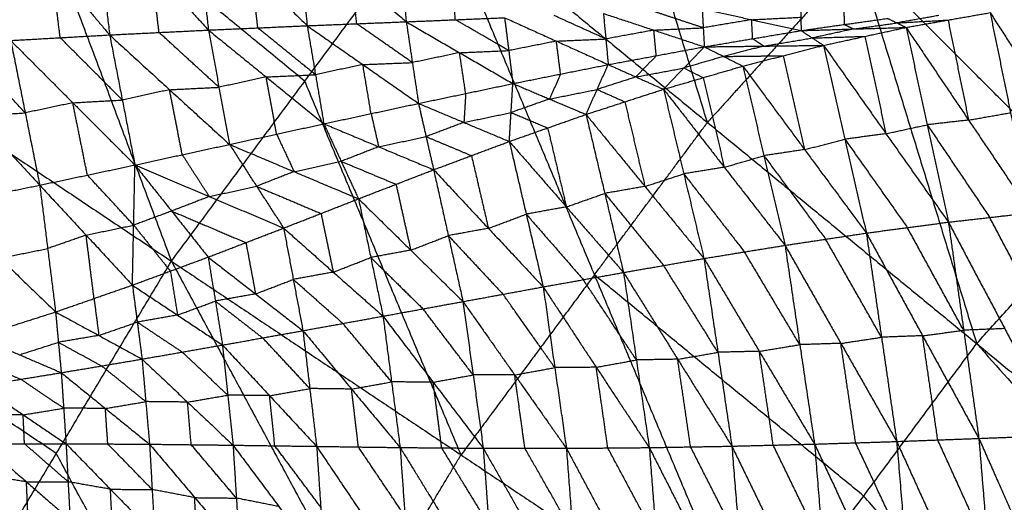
# Model space of a CAD drawing. Header units: millimetres. Extents: x -106 to 110, y -96 to 120.
# Tile 313 of 656: x -41.98 to -31.05, y 37.42 to 42.78. Entities that reach past the tile are written whole.
import ezdxf

# ---------------------------------------------------------------- set-up
doc = ezdxf.new("R2010")
doc.units = ezdxf.units.MM
doc.header["$MEASUREMENT"] = 0
doc.layers.add('Default', color=7, linetype='Continuous', true_color=0x000000)

msp = doc.modelspace()

# ---------------------------------------------------------------- linework, layer by layer
at = {"layer": 'Default'}
for points in [[(-43.78, 49.378, 3.952), (-42.04, 44.738, 3.907), (-40.299, 40.098, 3.861)], [(-33.999, 47.774, 3.861), (-32.679, 43.479, 3.835), (-31.359, 39.184, 3.809)], [(-33.999, 47.774, 3.861), (-31.265, 45.039, 3.835), (-28.531, 42.305, 3.809)], [(-34.348, 41.637, 3.835), (-35.008, 43.785, 3.848), (-35.668, 45.932, 3.861)], [(-47.229, 44.728, 3.952), (-43.764, 42.413, 3.907), (-40.299, 40.098, 3.861)], [(-38.818, 42.094, 3.861), (-40.429, 43.416, 3.884), (-42.04, 44.738, 3.907)], [(-42.277, 44.141, -2.024), (-41.631, 43.374, -1.783), (-40.985, 42.608, -1.541)], [(-40.299, 40.098, 3.861), (-38.818, 42.094, 3.861), (-37.338, 44.091, 3.861)], [(-37.338, 44.091, 3.861), (-35.603, 39.946, 3.835), (-33.868, 35.801, 3.809)], [(-37.338, 44.091, 3.861), (-34.348, 41.637, 3.835), (-31.359, 39.184, 3.809)], [(-41.154, 44.044, -1.854), (-41.069, 43.326, -1.698), (-40.985, 42.608, -1.541)], [(-41.154, 44.044, -1.854), (-40.521, 43.353, -1.617), (-39.888, 42.662, -1.381)], [(-40.028, 43.928, -1.664), (-39.958, 43.295, -1.523), (-39.888, 42.662, -1.381)], [(-40.028, 43.928, -1.664), (-39.41, 43.319, -1.435), (-38.792, 42.71, -1.206)], [(-38.905, 43.799, -1.458), (-38.848, 43.255, -1.332), (-38.792, 42.71, -1.206)], [(-38.905, 43.799, -1.458), (-38.299, 43.277, -1.239), (-37.692, 42.754, -1.021)], [(-37.779, 43.666, -1.238), (-37.736, 43.21, -1.129), (-37.692, 42.754, -1.021)], [(-32.679, 43.479, 3.835), (-33.514, 42.558, 3.835), (-34.348, 41.637, 3.835)], [(-29.945, 40.745, 3.809), (-31.312, 42.112, 3.822), (-32.679, 43.479, 3.835)], [(-41.534, 42.577, -1.614), (-41.583, 42.976, -1.698), (-41.631, 43.374, -1.783)], [(-40.436, 42.635, -1.461), (-40.479, 42.994, -1.539), (-40.521, 43.353, -1.617)], [(-39.34, 42.686, -1.294), (-39.375, 43.003, -1.364), (-39.41, 43.319, -1.435)], [(-38.242, 42.732, -1.114), (-38.27, 43.005, -1.177), (-38.299, 43.277, -1.239)], [(-37.146, 42.776, -0.927), (-37.168, 43.004, -0.982), (-37.189, 43.232, -1.036)], [(-34.395, 42.687, -0.353), (-34.675, 42.779, -0.458), (-34.955, 42.872, -0.563)], [(-34.406, 42.897, -0.477), (-34.395, 42.687, -0.353), (-34.383, 42.476, -0.228)], [(-34.406, 42.897, -0.477), (-33.857, 42.777, -0.309), (-33.309, 42.656, -0.14)], [(-33.312, 42.951, -0.324), (-33.31, 42.804, -0.232), (-33.309, 42.656, -0.14)], [(-32.828, 42.724, -0.106), (-32.828, 42.797, -0.152), (-32.829, 42.871, -0.198)], [(-32.143, 42.691, 0.098), (-31.677, 42.773, 0.096), (-31.21, 42.855, 0.094)], [(-31.21, 42.855, 0.094), (-30.983, 41.745, -0.813), (-30.755, 40.635, -1.721)], [(-31.21, 42.855, 0.094), (-30.519, 41.787, -0.835), (-29.828, 40.72, -1.764)], [(-38.792, 42.71, -1.206), (-38.242, 42.732, -1.114), (-37.692, 42.754, -1.021)], [(-37.692, 42.754, -1.021), (-37.146, 42.776, -0.927), (-36.6, 42.799, -0.834)], [(-37.692, 42.754, -1.021), (-37.624, 42.301, -0.781), (-37.556, 41.848, -0.54)], [(-37.692, 42.754, -1.021), (-37.1, 42.411, -0.727), (-36.508, 42.068, -0.433)], [(-36.554, 42.434, -0.633), (-36.85, 42.605, -0.78), (-37.146, 42.776, -0.927)], [(-36.6, 42.799, -0.834), (-36.554, 42.434, -0.633), (-36.508, 42.068, -0.433)], [(-36.6, 42.799, -0.834), (-36.025, 42.539, -0.58), (-35.45, 42.279, -0.327)], [(-35.476, 42.563, -0.488), (-35.764, 42.693, -0.615), (-36.051, 42.823, -0.742)], [(-35.503, 42.846, -0.65), (-35.476, 42.563, -0.488), (-35.45, 42.279, -0.327)], [(-35.503, 42.846, -0.65), (-34.943, 42.661, -0.439), (-34.383, 42.476, -0.228)], [(-33.857, 42.777, -0.309), (-34.126, 42.732, -0.331), (-34.395, 42.687, -0.353)], [(-33.857, 42.777, -0.309), (-33.584, 42.79, -0.27), (-33.31, 42.804, -0.232)], [(-33.846, 42.566, -0.184), (-33.852, 42.671, -0.247), (-33.857, 42.777, -0.309)], [(-33.309, 42.656, -0.14), (-32.828, 42.724, -0.106), (-32.347, 42.791, -0.072)], [(-32.726, 42.674, -0.021), (-32.485, 42.707, -0.004), (-32.245, 42.741, 0.013)], [(-32.347, 42.791, -0.072), (-32.245, 42.741, 0.013), (-32.143, 42.691, 0.098)], [(-31.779, 42.823, 0.011), (-32.012, 42.782, 0.012), (-32.245, 42.741, 0.013)], [(-32.245, 42.741, 0.013), (-31.961, 42.757, 0.054), (-31.677, 42.773, 0.096)], [(-31.677, 42.773, 0.096), (-31.563, 42.218, -0.358), (-31.449, 41.663, -0.812)], [(-40.985, 42.608, -1.541), (-40.436, 42.635, -1.461), (-39.888, 42.662, -1.381)], [(-39.771, 42.027, -1.064), (-40.104, 42.331, -1.263), (-40.436, 42.635, -1.461)], [(-39.888, 42.662, -1.381), (-39.34, 42.686, -1.294), (-38.792, 42.71, -1.206)], [(-39.888, 42.662, -1.381), (-39.771, 42.027, -1.064), (-39.654, 41.393, -0.748)], [(-39.888, 42.662, -1.381), (-39.247, 42.142, -1.014), (-38.607, 41.622, -0.647)], [(-38.699, 42.166, -0.927), (-39.02, 42.426, -1.11), (-39.34, 42.686, -1.294)], [(-38.792, 42.71, -1.206), (-38.699, 42.166, -0.927), (-38.607, 41.622, -0.647)], [(-38.792, 42.71, -1.206), (-38.174, 42.279, -0.873), (-37.556, 41.848, -0.54)], [(-37.624, 42.301, -0.781), (-37.933, 42.517, -0.947), (-38.242, 42.732, -1.114)], [(-34.943, 42.661, -0.439), (-35.21, 42.612, -0.464), (-35.476, 42.563, -0.488)], [(-34.943, 42.661, -0.439), (-34.669, 42.674, -0.396), (-34.395, 42.687, -0.353)], [(-34.916, 42.377, -0.277), (-34.93, 42.519, -0.358), (-34.943, 42.661, -0.439)], [(-34.383, 42.476, -0.228), (-33.846, 42.566, -0.184), (-33.309, 42.656, -0.14)], [(-33.309, 42.656, -0.14), (-32.726, 42.674, -0.021), (-32.143, 42.691, 0.098)], [(-33.309, 42.656, -0.14), (-33.184, 42.574, -0.02), (-33.059, 42.492, 0.101)], [(-32.726, 42.674, -0.021), (-32.955, 42.624, -0.021), (-33.184, 42.574, -0.02)], [(-33.059, 42.492, 0.101), (-32.601, 42.592, 0.099), (-32.143, 42.691, 0.098)], [(-32.828, 42.724, -0.106), (-32.777, 42.699, -0.064), (-32.726, 42.674, -0.021)], [(-32.143, 42.691, 0.098), (-31.908, 41.611, -0.783), (-31.673, 40.531, -1.664)], [(-32.143, 42.691, 0.098), (-31.449, 41.663, -0.812), (-30.755, 40.635, -1.721)], [(-42.083, 42.546, -1.686), (-41.534, 42.577, -1.614), (-40.985, 42.608, -1.541)], [(-42.083, 42.546, -1.686), (-41.922, 41.743, -1.306), (-41.761, 40.941, -0.925)], [(-42.083, 42.546, -1.686), (-41.394, 41.855, -1.264), (-40.704, 41.165, -0.841)], [(-40.844, 41.886, -1.191), (-41.189, 42.232, -1.402), (-41.534, 42.577, -1.614)], [(-40.985, 42.608, -1.541), (-40.844, 41.886, -1.191), (-40.704, 41.165, -0.841)], [(-40.985, 42.608, -1.541), (-40.32, 42, -1.145), (-39.654, 41.393, -0.748)], [(-36.025, 42.539, -0.58), (-36.289, 42.486, -0.607), (-36.554, 42.434, -0.633)], [(-36.025, 42.539, -0.58), (-35.75, 42.551, -0.534), (-35.476, 42.563, -0.488)], [(-35.979, 42.174, -0.38), (-36.002, 42.356, -0.48), (-36.025, 42.539, -0.58)], [(-33.846, 42.566, -0.184), (-33.784, 42.525, -0.124), (-33.721, 42.484, -0.064)], [(-33.721, 42.484, -0.064), (-33.453, 42.529, -0.042), (-33.184, 42.574, -0.02)], [(-33.184, 42.574, -0.02), (-32.892, 42.583, 0.04), (-32.601, 42.592, 0.099)], [(-32.601, 42.592, 0.099), (-32.484, 42.052, -0.341), (-32.366, 41.512, -0.782)], [(-43.174, 42.475, -1.815), (-42.467, 41.708, -1.37), (-41.761, 40.941, -0.925)], [(-41.922, 41.743, -1.306), (-42.275, 42.127, -1.528), (-42.629, 42.51, -1.75)], [(-37.1, 42.411, -0.727), (-36.827, 42.422, -0.68), (-36.554, 42.434, -0.633)], [(-35.45, 42.279, -0.327), (-34.916, 42.377, -0.277), (-34.383, 42.476, -0.228)], [(-34.835, 42.005, 0.108), (-34.609, 42.241, -0.06), (-34.383, 42.476, -0.228)], [(-34.383, 42.476, -0.228), (-33.721, 42.484, -0.064), (-33.059, 42.492, 0.101)], [(-34.383, 42.476, -0.228), (-34.169, 42.369, -0.062), (-33.955, 42.262, 0.104)], [(-33.721, 42.484, -0.064), (-33.945, 42.427, -0.063), (-34.169, 42.369, -0.062)], [(-33.955, 42.262, 0.104), (-33.507, 42.377, 0.103), (-33.059, 42.492, 0.101)], [(-33.059, 42.492, 0.101), (-32.822, 41.451, -0.746), (-32.584, 40.41, -1.593)], [(-33.059, 42.492, 0.101), (-32.366, 41.512, -0.782), (-31.673, 40.531, -1.664)], [(-37.1, 42.411, -0.727), (-37.362, 42.356, -0.754), (-37.624, 42.301, -0.781)], [(-37.032, 41.958, -0.486), (-37.066, 42.185, -0.607), (-37.1, 42.411, -0.727)], [(-34.916, 42.377, -0.277), (-35.029, 42.26, -0.193), (-35.142, 42.142, -0.11)], [(-34.169, 42.369, -0.062), (-34.389, 42.305, -0.061), (-34.609, 42.241, -0.06)], [(-34.169, 42.369, -0.062), (-33.838, 42.373, 0.02), (-33.507, 42.377, 0.103)], [(-33.507, 42.377, 0.103), (-33.388, 41.857, -0.321), (-33.27, 41.336, -0.744)], [(-31.359, 39.184, 3.809), (-29.945, 40.745, 3.809), (-28.531, 42.305, 3.809)], [(-38.174, 42.279, -0.873), (-38.437, 42.223, -0.9), (-38.699, 42.166, -0.927)], [(-38.174, 42.279, -0.873), (-37.899, 42.29, -0.827), (-37.624, 42.301, -0.781)], [(-38.082, 41.735, -0.594), (-38.128, 42.007, -0.734), (-38.174, 42.279, -0.873)], [(-36.508, 42.068, -0.433), (-35.979, 42.174, -0.38), (-35.45, 42.279, -0.327)], [(-35.696, 41.726, 0.111), (-35.573, 42.003, -0.108), (-35.45, 42.279, -0.327)], [(-35.45, 42.279, -0.327), (-35.142, 42.142, -0.11), (-34.835, 42.005, 0.108)], [(-35.142, 42.142, -0.11), (-34.875, 42.191, -0.085), (-34.609, 42.241, -0.06)], [(-34.835, 42.005, 0.108), (-34.395, 42.134, 0.106), (-33.955, 42.262, 0.104)], [(-34.609, 42.241, -0.06), (-34.502, 42.187, 0.023), (-34.395, 42.134, 0.106)], [(-33.955, 42.262, 0.104), (-33.721, 41.268, -0.702), (-33.487, 40.274, -1.509)], [(-33.955, 42.262, 0.104), (-33.27, 41.336, -0.744), (-32.584, 40.41, -1.593)], [(-39.247, 42.142, -1.014), (-39.509, 42.085, -1.039), (-39.771, 42.027, -1.064)], [(-39.247, 42.142, -1.014), (-38.973, 42.154, -0.97), (-38.699, 42.166, -0.927)], [(-39.131, 41.507, -0.698), (-39.189, 41.825, -0.856), (-39.247, 42.142, -1.014)], [(-37.084, 37.949, 3.835), (-37.951, 40.022, 3.848), (-38.818, 42.094, 3.861)], [(-35.979, 42.174, -0.38), (-36.04, 42.035, -0.27), (-36.102, 41.897, -0.161)], [(-35.142, 42.142, -0.11), (-35.357, 42.072, -0.109), (-35.573, 42.003, -0.108)], [(-34.395, 42.134, 0.106), (-34.278, 41.637, -0.297), (-34.161, 41.14, -0.701)], [(-40.32, 42, -1.145), (-40.582, 41.943, -1.168), (-40.844, 41.886, -1.191)], [(-40.32, 42, -1.145), (-40.045, 42.014, -1.105), (-39.771, 42.027, -1.064)], [(-40.179, 41.279, -0.795), (-40.249, 41.64, -0.97), (-40.32, 42, -1.145)], [(-37.556, 41.848, -0.54), (-37.032, 41.958, -0.486), (-36.508, 42.068, -0.433)], [(-36.548, 41.426, 0.115), (-36.528, 41.747, -0.159), (-36.508, 42.068, -0.433)], [(-36.508, 42.068, -0.433), (-36.102, 41.897, -0.161), (-35.696, 41.726, 0.111)], [(-36.102, 41.897, -0.161), (-35.837, 41.95, -0.134), (-35.573, 42.003, -0.108)], [(-35.696, 41.726, 0.111), (-35.265, 41.866, 0.109), (-34.835, 42.005, 0.108)], [(-35.573, 42.003, -0.108), (-35.419, 41.934, 0.001), (-35.265, 41.866, 0.109)], [(-34.835, 42.005, 0.108), (-34.611, 41.067, -0.652), (-34.387, 40.128, -1.413)], [(-34.835, 42.005, 0.108), (-34.161, 41.14, -0.701), (-33.487, 40.274, -1.509)], [(-41.394, 41.855, -1.264), (-41.119, 41.871, -1.227), (-40.844, 41.886, -1.191)], [(-37.032, 41.958, -0.486), (-37.042, 41.798, -0.35), (-37.052, 41.637, -0.213)], [(-36.102, 41.897, -0.161), (-36.315, 41.822, -0.16), (-36.528, 41.747, -0.159)], [(-41.394, 41.855, -1.264), (-41.658, 41.799, -1.285), (-41.922, 41.743, -1.306)], [(-41.232, 41.053, -0.883), (-41.313, 41.454, -1.073), (-41.394, 41.855, -1.264)], [(-38.607, 41.622, -0.647), (-38.082, 41.735, -0.594), (-37.556, 41.848, -0.54)], [(-37.556, 41.848, -0.54), (-37.472, 41.48, -0.211), (-37.388, 41.112, 0.118)], [(-37.556, 41.848, -0.54), (-37.052, 41.637, -0.213), (-36.548, 41.426, 0.115)], [(-35.265, 41.866, 0.109), (-35.153, 41.396, -0.271), (-35.042, 40.927, -0.651)], [(-42.467, 41.708, -1.37), (-42.195, 41.726, -1.338), (-41.922, 41.743, -1.306)], [(-38.082, 41.735, -0.594), (-38.04, 41.551, -0.429), (-37.998, 41.367, -0.265)], [(-37.052, 41.637, -0.213), (-36.79, 41.692, -0.186), (-36.528, 41.747, -0.159)], [(-36.548, 41.426, 0.115), (-36.122, 41.576, 0.113), (-35.696, 41.726, 0.111)], [(-36.528, 41.747, -0.159), (-36.325, 41.662, -0.023), (-36.122, 41.576, 0.113)], [(-35.696, 41.726, 0.111), (-35.488, 40.85, -0.598), (-35.28, 39.973, -1.307)], [(-35.696, 41.726, 0.111), (-35.042, 40.927, -0.651), (-34.387, 40.128, -1.413)], [(-31.449, 41.663, -0.812), (-31.678, 41.637, -0.797), (-31.908, 41.611, -0.783)], [(-31.449, 41.663, -0.812), (-31.216, 41.704, -0.813), (-30.983, 41.745, -0.813)], [(-39.654, 41.393, -0.748), (-39.131, 41.507, -0.698), (-38.607, 41.622, -0.647)], [(-38.607, 41.622, -0.647), (-38.415, 41.206, -0.263), (-38.222, 40.79, 0.122)], [(-38.607, 41.622, -0.647), (-37.998, 41.367, -0.265), (-37.388, 41.112, 0.118)], [(-37.052, 41.637, -0.213), (-37.262, 41.559, -0.212), (-37.472, 41.48, -0.211)], [(-36.122, 41.576, 0.113), (-36.018, 41.138, -0.242), (-35.914, 40.7, -0.596)], [(-35.603, 39.946, 3.835), (-34.976, 40.792, 3.835), (-34.348, 41.637, 3.835)], [(-32.366, 41.512, -0.782), (-32.137, 41.562, -0.782), (-31.908, 41.611, -0.783)], [(-31.908, 41.611, -0.783), (-31.561, 41.097, -1.238), (-31.214, 40.583, -1.692)], [(-39.131, 41.507, -0.698), (-39.034, 41.299, -0.505), (-38.938, 41.091, -0.313)], [(-37.998, 41.367, -0.265), (-37.735, 41.424, -0.238), (-37.472, 41.48, -0.211)], [(-37.472, 41.48, -0.211), (-37.22, 41.375, -0.047), (-36.968, 41.269, 0.116)], [(-33.27, 41.336, -0.744), (-33.046, 41.393, -0.745), (-32.822, 41.451, -0.746)], [(-32.366, 41.512, -0.782), (-32.594, 41.481, -0.764), (-32.822, 41.451, -0.746)], [(-32.822, 41.451, -0.746), (-32.475, 40.961, -1.187), (-32.129, 40.471, -1.629)], [(-40.704, 41.165, -0.841), (-40.179, 41.279, -0.795), (-39.654, 41.393, -0.748)], [(-39.654, 41.393, -0.748), (-39.354, 40.929, -0.311), (-39.053, 40.465, 0.126)], [(-39.654, 41.393, -0.748), (-38.938, 41.091, -0.313), (-38.222, 40.79, 0.122)], [(-37.998, 41.367, -0.265), (-38.206, 41.286, -0.264), (-38.415, 41.206, -0.263)], [(-37.388, 41.112, 0.118), (-36.968, 41.269, 0.116), (-36.548, 41.426, 0.115)], [(-36.548, 41.426, 0.115), (-36.36, 40.619, -0.539), (-36.172, 39.813, -1.194)], [(-36.548, 41.426, 0.115), (-35.914, 40.7, -0.596), (-35.28, 39.973, -1.307)], [(-33.27, 41.336, -0.744), (-33.495, 41.302, -0.723), (-33.721, 41.268, -0.702)], [(-40.179, 41.279, -0.795), (-40.029, 41.047, -0.576), (-39.879, 40.815, -0.358)], [(-36.968, 41.269, 0.116), (-36.874, 40.866, -0.211), (-36.78, 40.462, -0.538)], [(-34.161, 41.14, -0.701), (-33.941, 41.204, -0.701), (-33.721, 41.268, -0.702)], [(-33.721, 41.268, -0.702), (-33.378, 40.805, -1.127), (-33.036, 40.342, -1.551)], [(-41.761, 40.941, -0.925), (-41.232, 41.053, -0.883), (-40.704, 41.165, -0.841)], [(-40.732, 39.832, 0.134), (-40.718, 40.498, -0.353), (-40.704, 41.165, -0.841)], [(-40.704, 41.165, -0.841), (-40.297, 40.654, -0.356), (-39.891, 40.143, 0.13)], [(-40.704, 41.165, -0.841), (-39.879, 40.815, -0.358), (-39.053, 40.465, 0.126)], [(-38.938, 41.091, -0.313), (-38.676, 41.148, -0.288), (-38.415, 41.206, -0.263)], [(-38.415, 41.206, -0.263), (-38.11, 41.078, -0.071), (-37.805, 40.951, 0.12)], [(-38.222, 40.79, 0.122), (-37.805, 40.951, 0.12), (-37.388, 41.112, 0.118)], [(-37.388, 41.112, 0.118), (-37.225, 40.381, -0.479), (-37.062, 39.65, -1.076)], [(-37.388, 41.112, 0.118), (-36.78, 40.462, -0.538), (-36.172, 39.813, -1.194)], [(-34.161, 41.14, -0.701), (-34.386, 41.103, -0.676), (-34.611, 41.067, -0.652)], [(-40.718, 40.498, -0.353), (-40.975, 40.776, -0.618), (-41.232, 41.053, -0.883)], [(-38.938, 41.091, -0.313), (-39.146, 41.01, -0.312), (-39.354, 40.929, -0.311)], [(-35.042, 40.927, -0.651), (-34.826, 40.997, -0.652), (-34.611, 41.067, -0.652)], [(-34.611, 41.067, -0.652), (-34.274, 40.634, -1.057), (-33.937, 40.201, -1.461)], [(-42.818, 40.727, -1), (-42.29, 40.834, -0.962), (-41.761, 40.941, -0.925)], [(-41.761, 40.941, -0.925), (-41.673, 40.238, -0.393), (-41.585, 39.535, 0.139)], [(-41.761, 40.941, -0.925), (-41.246, 40.387, -0.395), (-40.732, 39.832, 0.134)], [(-39.879, 40.815, -0.358), (-39.616, 40.872, -0.334), (-39.354, 40.929, -0.311)], [(-39.354, 40.929, -0.311), (-38.996, 40.778, -0.094), (-38.638, 40.627, 0.124)], [(-37.805, 40.951, 0.12), (-37.724, 40.585, -0.179), (-37.642, 40.22, -0.477)], [(-35.042, 40.927, -0.651), (-35.265, 40.888, -0.624), (-35.488, 40.85, -0.598)], [(-39.879, 40.815, -0.358), (-40.088, 40.734, -0.357), (-40.297, 40.654, -0.356)], [(-39.053, 40.465, 0.126), (-38.638, 40.627, 0.124), (-38.222, 40.79, 0.122)], [(-38.222, 40.79, 0.122), (-38.086, 40.139, -0.417), (-37.95, 39.488, -0.956)], [(-38.222, 40.79, 0.122), (-37.642, 40.22, -0.477), (-37.062, 39.65, -1.076)], [(-35.914, 40.7, -0.596), (-35.701, 40.775, -0.597), (-35.488, 40.85, -0.598)], [(-35.488, 40.85, -0.598), (-35.161, 40.45, -0.979), (-34.834, 40.05, -1.36)], [(-42.818, 40.727, -1), (-42.202, 40.131, -0.43), (-41.585, 39.535, 0.139)], [(-35.914, 40.7, -0.596), (-36.137, 40.66, -0.568), (-36.36, 40.619, -0.539)], [(-40.297, 40.654, -0.356), (-40.507, 40.576, -0.355), (-40.718, 40.498, -0.353)], [(-40.297, 40.654, -0.356), (-39.885, 40.479, -0.114), (-39.472, 40.304, 0.128)], [(-38.638, 40.627, 0.124), (-38.57, 40.302, -0.146), (-38.502, 39.976, -0.415)], [(-36.78, 40.462, -0.538), (-36.57, 40.541, -0.539), (-36.36, 40.619, -0.539)], [(-36.36, 40.619, -0.539), (-36.043, 40.256, -0.895), (-35.726, 39.893, -1.25)], [(-31.673, 40.531, -1.664), (-31.214, 40.583, -1.692), (-30.755, 40.635, -1.721)], [(-30.589, 39.401, -2.217), (-30.901, 39.992, -1.955), (-31.214, 40.583, -1.692)], [(-41.246, 40.387, -0.395), (-40.982, 40.443, -0.374), (-40.718, 40.498, -0.353)], [(-40.718, 40.498, -0.353), (-40.514, 40.243, -0.111), (-40.311, 39.988, 0.132)], [(-39.891, 40.143, 0.13), (-39.472, 40.304, 0.128), (-39.053, 40.465, 0.126)], [(-39.053, 40.465, 0.126), (-38.946, 39.896, -0.356), (-38.839, 39.327, -0.837)], [(-39.053, 40.465, 0.126), (-38.502, 39.976, -0.415), (-37.95, 39.488, -0.956)], [(-36.78, 40.462, -0.538), (-37.003, 40.422, -0.508), (-37.225, 40.381, -0.479)], [(-32.584, 40.41, -1.593), (-32.129, 40.471, -1.629), (-31.673, 40.531, -1.664)], [(-31.504, 39.332, -2.148), (-31.816, 39.901, -1.888), (-32.129, 40.471, -1.629)], [(-31.673, 40.531, -1.664), (-31.504, 39.332, -2.148), (-31.335, 38.132, -2.631)], [(-31.673, 40.531, -1.664), (-31.048, 39.35, -2.188), (-30.423, 38.168, -2.713)], [(-41.246, 40.387, -0.395), (-41.46, 40.312, -0.394), (-41.673, 40.238, -0.393)], [(-41.158, 39.684, 0.137), (-41.202, 40.035, -0.129), (-41.246, 40.387, -0.395)], [(-37.642, 40.22, -0.477), (-37.434, 40.3, -0.478), (-37.225, 40.381, -0.479)], [(-37.225, 40.381, -0.479), (-36.921, 40.056, -0.807), (-36.617, 39.731, -1.135)], [(-33.487, 40.274, -1.509), (-33.036, 40.342, -1.551), (-32.584, 40.41, -1.593)], [(-32.416, 39.254, -2.06), (-32.726, 39.798, -1.806), (-33.036, 40.342, -1.551)], [(-32.584, 40.41, -1.593), (-32.416, 39.254, -2.06), (-32.247, 38.098, -2.527)], [(-32.584, 40.41, -1.593), (-31.96, 39.271, -2.112), (-31.335, 38.132, -2.631)], [(-41.577, 37.966, 3.861), (-43.309, 39.123, 3.884), (-45.042, 40.281, 3.907)], [(-42.202, 40.131, -0.43), (-41.937, 40.185, -0.412), (-41.673, 40.238, -0.393)], [(-39.472, 40.304, 0.128), (-39.418, 40.019, -0.113), (-39.365, 39.735, -0.354)], [(-34.387, 40.128, -1.413), (-33.937, 40.201, -1.461), (-33.487, 40.274, -1.509)], [(-33.487, 40.274, -1.509), (-33.323, 39.172, -1.955), (-33.159, 38.069, -2.401)], [(-33.487, 40.274, -1.509), (-32.867, 39.186, -2.018), (-32.247, 38.098, -2.527)], [(-40.732, 39.832, 0.134), (-40.311, 39.988, 0.132), (-39.891, 40.143, 0.13)], [(-39.891, 40.143, 0.13), (-39.811, 39.655, -0.296), (-39.732, 39.168, -0.721)], [(-39.891, 40.143, 0.13), (-39.365, 39.735, -0.354), (-38.839, 39.327, -0.837)], [(-38.502, 39.976, -0.415), (-38.294, 40.057, -0.416), (-38.086, 40.139, -0.417)], [(-37.642, 40.22, -0.477), (-37.864, 40.179, -0.447), (-38.086, 40.139, -0.417)], [(-38.086, 40.139, -0.417), (-37.796, 39.854, -0.717), (-37.506, 39.569, -1.016)], [(-35.28, 39.973, -1.307), (-34.834, 40.05, -1.36), (-34.387, 40.128, -1.413)], [(-34.387, 40.128, -1.413), (-34.232, 39.087, -1.834), (-34.077, 38.046, -2.256)], [(-34.387, 40.128, -1.413), (-33.773, 39.098, -1.907), (-33.159, 38.069, -2.401)], [(-33.323, 39.172, -1.955), (-33.63, 39.686, -1.708), (-33.937, 40.201, -1.461)], [(-42.855, 35.834, 3.861), (-41.577, 37.966, 3.861), (-40.299, 40.098, 3.861)], [(-40.299, 40.098, 3.861), (-38.166, 36.143, 3.835), (-36.034, 32.188, 3.809)], [(-40.299, 40.098, 3.861), (-37.084, 37.949, 3.835), (-33.868, 35.801, 3.809)], [(-34.232, 39.087, -1.834), (-34.533, 39.569, -1.597), (-34.834, 40.05, -1.36)], [(-40.311, 39.988, 0.132), (-40.271, 39.744, -0.081), (-40.232, 39.5, -0.293)], [(-38.502, 39.976, -0.415), (-38.724, 39.936, -0.386), (-38.946, 39.896, -0.356)], [(-35.603, 39.946, 3.835), (-36.343, 38.948, 3.835), (-37.084, 37.949, 3.835)], [(-36.172, 39.813, -1.194), (-35.726, 39.893, -1.25), (-35.28, 39.973, -1.307)], [(-32.614, 37.493, 3.809), (-34.108, 38.719, 3.822), (-35.603, 39.946, 3.835)], [(-35.28, 39.973, -1.307), (-35.137, 39.002, -1.701), (-34.994, 38.03, -2.096)], [(-35.28, 39.973, -1.307), (-34.678, 39.01, -1.781), (-34.077, 38.046, -2.256)], [(-41.585, 39.535, 0.139), (-41.158, 39.684, 0.137), (-40.732, 39.832, 0.134)], [(-40.732, 39.832, 0.134), (-40.678, 39.422, -0.238), (-40.625, 39.012, -0.61)], [(-40.732, 39.832, 0.134), (-40.232, 39.5, -0.293), (-39.732, 39.168, -0.721)], [(-39.365, 39.735, -0.354), (-39.156, 39.815, -0.355), (-38.946, 39.896, -0.356)], [(-38.946, 39.896, -0.356), (-38.67, 39.652, -0.626), (-38.395, 39.407, -0.897)], [(-37.062, 39.65, -1.076), (-36.617, 39.731, -1.135), (-36.172, 39.813, -1.194)], [(-36.172, 39.813, -1.194), (-36.043, 38.917, -1.559), (-35.914, 38.022, -1.925)], [(-36.172, 39.813, -1.194), (-35.583, 38.921, -1.645), (-34.994, 38.03, -2.096)], [(-35.137, 39.002, -1.701), (-35.432, 39.447, -1.476), (-35.726, 39.893, -1.25)], [(-41.158, 39.684, 0.137), (-41.132, 39.479, -0.049), (-41.105, 39.274, -0.235)], [(-39.365, 39.735, -0.354), (-39.588, 39.695, -0.325), (-39.811, 39.655, -0.296)], [(-36.043, 38.917, -1.559), (-36.33, 39.324, -1.347), (-36.617, 39.731, -1.135)], [(-40.232, 39.5, -0.293), (-40.022, 39.578, -0.294), (-39.811, 39.655, -0.296)], [(-39.811, 39.655, -0.296), (-39.549, 39.451, -0.537), (-39.286, 39.247, -0.779)], [(-37.95, 39.488, -0.956), (-37.506, 39.569, -1.016), (-37.062, 39.65, -1.076)], [(-37.062, 39.65, -1.076), (-36.949, 38.836, -1.411), (-36.837, 38.023, -1.745)], [(-37.062, 39.65, -1.076), (-36.488, 38.836, -1.5), (-35.914, 38.022, -1.925)], [(-42.449, 39.259, 0.145), (-42.017, 39.397, 0.142), (-41.585, 39.535, 0.139)], [(-41.585, 39.535, 0.139), (-41.554, 39.198, -0.183), (-41.522, 38.861, -0.505)], [(-41.585, 39.535, 0.139), (-41.105, 39.274, -0.235), (-40.625, 39.012, -0.61)], [(-40.232, 39.5, -0.293), (-40.455, 39.461, -0.266), (-40.678, 39.422, -0.238)], [(-38.839, 39.327, -0.837), (-38.395, 39.407, -0.897), (-37.95, 39.488, -0.956)], [(-37.95, 39.488, -0.956), (-37.855, 38.759, -1.26), (-37.76, 38.031, -1.563)], [(-37.95, 39.488, -0.956), (-37.393, 38.755, -1.351), (-36.837, 38.023, -1.745)], [(-36.949, 38.836, -1.411), (-37.228, 39.203, -1.213), (-37.506, 39.569, -1.016)], [(-41.105, 39.274, -0.235), (-40.892, 39.348, -0.237), (-40.678, 39.422, -0.238)], [(-40.678, 39.422, -0.238), (-40.428, 39.256, -0.451), (-40.179, 39.09, -0.665)], [(-37.855, 38.759, -1.26), (-38.125, 39.083, -1.078), (-38.395, 39.407, -0.897)], [(-42.449, 39.259, 0.145), (-41.986, 39.06, -0.18), (-41.522, 38.861, -0.505)], [(-41.105, 39.274, -0.235), (-41.329, 39.236, -0.209), (-41.554, 39.198, -0.183)], [(-39.732, 39.168, -0.721), (-39.286, 39.247, -0.779), (-38.839, 39.327, -0.837)], [(-38.763, 38.685, -1.109), (-39.024, 38.966, -0.944), (-39.286, 39.247, -0.779)], [(-38.839, 39.327, -0.837), (-38.763, 38.685, -1.109), (-38.687, 38.044, -1.382)], [(-38.839, 39.327, -0.837), (-38.299, 38.679, -1.2), (-37.76, 38.031, -1.563)], [(-32.867, 39.186, -2.018), (-32.641, 39.22, -2.039), (-32.416, 39.254, -2.06)], [(-31.96, 39.271, -2.112), (-32.188, 39.262, -2.086), (-32.416, 39.254, -2.06)], [(-31.96, 39.271, -2.112), (-31.732, 39.301, -2.13), (-31.504, 39.332, -2.148)], [(-31.791, 38.115, -2.579), (-31.875, 38.693, -2.346), (-31.96, 39.271, -2.112)], [(-31.048, 39.35, -2.188), (-31.276, 39.341, -2.168), (-31.504, 39.332, -2.148)], [(-41.986, 39.06, -0.18), (-41.77, 39.129, -0.182), (-41.554, 39.198, -0.183)], [(-41.554, 39.198, -0.183), (-41.314, 39.067, -0.37), (-41.074, 38.936, -0.557)], [(-40.625, 39.012, -0.61), (-40.179, 39.09, -0.665), (-39.732, 39.168, -0.721)], [(-39.732, 39.168, -0.721), (-39.674, 38.612, -0.963), (-39.615, 38.057, -1.205)], [(-39.732, 39.168, -0.721), (-39.209, 38.606, -1.051), (-38.687, 38.044, -1.382)], [(-33.868, 35.801, 3.809), (-32.614, 37.493, 3.809), (-31.359, 39.184, 3.809)], [(-33.773, 39.098, -1.907), (-33.548, 39.135, -1.931), (-33.323, 39.172, -1.955)], [(-32.867, 39.186, -2.018), (-33.095, 39.179, -1.987), (-33.323, 39.172, -1.955)], [(-32.703, 38.083, -2.464), (-32.785, 38.635, -2.241), (-32.867, 39.186, -2.018)], [(-31.359, 39.184, 3.809), (-25.851, 32.974, 3.779), (-20.344, 26.764, 3.749)], [(-31.359, 39.184, 3.809), (-25.072, 34.025, 3.779), (-18.785, 28.865, 3.749)], [(-39.674, 38.612, -0.963), (-39.926, 38.851, -0.814), (-40.179, 39.09, -0.665)], [(-34.678, 39.01, -1.781), (-34.455, 39.048, -1.808), (-34.232, 39.087, -1.834)], [(-33.773, 39.098, -1.907), (-34.003, 39.093, -1.871), (-34.232, 39.087, -1.834)], [(-33.618, 38.058, -2.329), (-33.696, 38.578, -2.118), (-33.773, 39.098, -1.907)], [(-42.435, 38.987, -0.131), (-42.203, 38.887, -0.294), (-41.972, 38.788, -0.456)], [(-41.522, 38.861, -0.505), (-41.074, 38.936, -0.557), (-40.625, 39.012, -0.61)], [(-40.584, 38.54, -0.823), (-40.829, 38.738, -0.69), (-41.074, 38.936, -0.557)], [(-40.625, 39.012, -0.61), (-40.584, 38.54, -0.823), (-40.542, 38.068, -1.036)], [(-40.625, 39.012, -0.61), (-40.12, 38.535, -0.907), (-39.615, 38.057, -1.205)], [(-36.488, 38.836, -1.5), (-36.265, 38.877, -1.53), (-36.043, 38.917, -1.559)], [(-35.583, 38.921, -1.645), (-35.813, 38.919, -1.602), (-36.043, 38.917, -1.559)], [(-35.583, 38.921, -1.645), (-35.36, 38.962, -1.673), (-35.137, 39.002, -1.701)], [(-35.454, 38.026, -2.01), (-35.518, 38.474, -1.828), (-35.583, 38.921, -1.645)], [(-34.678, 39.01, -1.781), (-34.908, 39.006, -1.741), (-35.137, 39.002, -1.701)], [(-34.535, 38.038, -2.176), (-34.607, 38.524, -1.979), (-34.678, 39.01, -1.781)], [(-42.421, 38.715, -0.407), (-41.972, 38.788, -0.456), (-41.522, 38.861, -0.505)], [(-41.522, 38.861, -0.505), (-41.495, 38.467, -0.691), (-41.469, 38.073, -0.877)], [(-41.522, 38.861, -0.505), (-41.032, 38.464, -0.77), (-40.542, 38.068, -1.036)], [(-37.393, 38.755, -1.351), (-37.171, 38.796, -1.381), (-36.949, 38.836, -1.411)], [(-36.488, 38.836, -1.5), (-36.718, 38.836, -1.455), (-36.949, 38.836, -1.411)], [(-36.375, 38.023, -1.835), (-36.431, 38.429, -1.668), (-36.488, 38.836, -1.5)], [(-42.421, 38.715, -0.407), (-41.945, 38.394, -0.642), (-41.469, 38.073, -0.877)], [(-41.495, 38.467, -0.691), (-41.733, 38.627, -0.574), (-41.972, 38.788, -0.456)], [(-38.299, 38.679, -1.2), (-38.077, 38.719, -1.23), (-37.855, 38.759, -1.26)], [(-37.393, 38.755, -1.351), (-37.624, 38.757, -1.305), (-37.855, 38.759, -1.26)], [(-37.298, 38.027, -1.654), (-37.346, 38.391, -1.503), (-37.393, 38.755, -1.351)], [(-40.12, 38.535, -0.907), (-39.897, 38.573, -0.935), (-39.674, 38.612, -0.963)], [(-39.209, 38.606, -1.051), (-39.442, 38.609, -1.007), (-39.674, 38.612, -0.963)], [(-39.209, 38.606, -1.051), (-38.986, 38.645, -1.08), (-38.763, 38.685, -1.109)], [(-39.151, 38.05, -1.293), (-39.18, 38.328, -1.172), (-39.209, 38.606, -1.051)], [(-38.299, 38.679, -1.2), (-38.531, 38.682, -1.155), (-38.763, 38.685, -1.109)], [(-38.223, 38.037, -1.473), (-38.261, 38.358, -1.336), (-38.299, 38.679, -1.2)], [(-41.032, 38.464, -0.77), (-40.808, 38.502, -0.797), (-40.584, 38.54, -0.823)], [(-40.12, 38.535, -0.907), (-40.352, 38.537, -0.865), (-40.584, 38.54, -0.823)], [(-40.079, 38.062, -1.12), (-40.099, 38.299, -1.014), (-40.12, 38.535, -0.907)], [(-41.945, 38.394, -0.642), (-42.176, 38.394, -0.605), (-42.407, 38.393, -0.568)], [(-41.945, 38.394, -0.642), (-41.72, 38.43, -0.667), (-41.495, 38.467, -0.691)], [(-41.93, 38.072, -0.803), (-41.938, 38.233, -0.722), (-41.945, 38.394, -0.642)], [(-41.032, 38.464, -0.77), (-41.264, 38.466, -0.731), (-41.495, 38.467, -0.691)], [(-41.005, 38.07, -0.956), (-41.019, 38.267, -0.863), (-41.032, 38.464, -0.77)], [(-31.335, 38.132, -2.631), (-30.879, 38.15, -2.672), (-30.423, 38.168, -2.713)], [(-42.392, 38.071, -0.729), (-41.93, 38.072, -0.803), (-41.469, 38.073, -0.877)], [(-42.392, 38.071, -0.729), (-41.908, 37.65, -0.851), (-41.424, 37.229, -0.974)], [(-41.446, 37.651, -0.925), (-41.688, 37.862, -0.864), (-41.93, 38.072, -0.803)], [(-41.469, 38.073, -0.877), (-41.446, 37.651, -0.925), (-41.424, 37.229, -0.974)], [(-41.469, 38.073, -0.877), (-41.005, 38.07, -0.956), (-40.542, 38.068, -1.036)], [(-41.469, 38.073, -0.877), (-40.976, 37.568, -1.012), (-40.483, 37.063, -1.147)], [(-40.513, 37.565, -1.091), (-40.759, 37.818, -1.024), (-41.005, 38.07, -0.956)], [(-40.542, 38.068, -1.036), (-40.513, 37.565, -1.091), (-40.483, 37.063, -1.147)], [(-40.542, 38.068, -1.036), (-40.079, 38.062, -1.12), (-39.615, 38.057, -1.205)], [(-40.542, 38.068, -1.036), (-40.041, 37.475, -1.183), (-39.541, 36.883, -1.331)], [(-39.578, 37.47, -1.268), (-39.828, 37.766, -1.194), (-40.079, 38.062, -1.12)], [(-39.615, 38.057, -1.205), (-39.578, 37.47, -1.268), (-39.541, 36.883, -1.331)], [(-39.615, 38.057, -1.205), (-39.151, 38.05, -1.293), (-38.687, 38.044, -1.382)], [(-39.615, 38.057, -1.205), (-39.106, 37.376, -1.365), (-38.596, 36.695, -1.525)], [(-38.641, 37.369, -1.453), (-38.896, 37.71, -1.373), (-39.151, 38.05, -1.293)], [(-38.687, 38.044, -1.382), (-38.641, 37.369, -1.453), (-38.596, 36.695, -1.525)], [(-38.687, 38.044, -1.382), (-38.223, 38.037, -1.473), (-37.76, 38.031, -1.563)], [(-38.687, 38.044, -1.382), (-38.169, 37.275, -1.552), (-37.652, 36.506, -1.723)], [(-34.994, 38.03, -2.096), (-34.535, 38.038, -2.176), (-34.077, 38.046, -2.256)], [(-34.077, 38.046, -2.256), (-33.618, 38.058, -2.329), (-33.159, 38.069, -2.401)], [(-34.077, 38.046, -2.256), (-33.99, 36.963, -2.367), (-33.903, 35.88, -2.479)], [(-34.077, 38.046, -2.256), (-33.524, 36.91, -2.446), (-32.972, 35.773, -2.636)], [(-33.065, 36.921, -2.519), (-33.342, 37.489, -2.424), (-33.618, 38.058, -2.329)], [(-33.159, 38.069, -2.401), (-32.703, 38.083, -2.464), (-32.247, 38.098, -2.527)], [(-33.159, 38.069, -2.401), (-33.065, 36.921, -2.519), (-32.972, 35.773, -2.636)], [(-33.159, 38.069, -2.401), (-32.603, 36.88, -2.586), (-32.048, 35.692, -2.771)], [(-32.147, 36.895, -2.649), (-32.425, 37.489, -2.557), (-32.703, 38.083, -2.464)], [(-32.247, 38.098, -2.527), (-31.791, 38.115, -2.579), (-31.335, 38.132, -2.631)], [(-32.247, 38.098, -2.527), (-32.147, 36.895, -2.649), (-32.048, 35.692, -2.771)], [(-32.247, 38.098, -2.527), (-31.688, 36.866, -2.705), (-31.129, 35.635, -2.882)], [(-31.232, 36.883, -2.757), (-31.511, 37.499, -2.668), (-31.791, 38.115, -2.579)], [(-31.335, 38.132, -2.631), (-31.232, 36.883, -2.757), (-31.129, 35.635, -2.882)], [(-31.335, 38.132, -2.631), (-30.775, 36.867, -2.8), (-30.215, 35.602, -2.968)], [(-39.444, 34.011, 3.835), (-40.51, 35.988, 3.848), (-41.577, 37.966, 3.861)], [(-37.706, 37.269, -1.643), (-37.964, 37.653, -1.558), (-38.223, 38.037, -1.473)], [(-38.166, 36.143, 3.835), (-37.625, 37.046, 3.835), (-37.084, 37.949, 3.835)], [(-37.76, 38.031, -1.563), (-37.706, 37.269, -1.643), (-37.652, 36.506, -1.723)], [(-37.76, 38.031, -1.563), (-37.298, 38.027, -1.654), (-36.837, 38.023, -1.745)], [(-37.76, 38.031, -1.563), (-37.236, 37.178, -1.743), (-36.713, 36.325, -1.922)], [(-36.775, 37.174, -1.834), (-37.036, 37.6, -1.744), (-37.298, 38.027, -1.654)], [(-36.837, 38.023, -1.745), (-36.775, 37.174, -1.834), (-36.713, 36.325, -1.922)], [(-36.837, 38.023, -1.745), (-36.375, 38.023, -1.835), (-35.914, 38.022, -1.925)], [(-36.837, 38.023, -1.745), (-36.305, 37.09, -1.931), (-35.773, 36.158, -2.118)], [(-35.843, 37.09, -2.021), (-36.109, 37.556, -1.928), (-36.375, 38.023, -1.835)], [(-35.914, 38.022, -1.925), (-35.454, 38.026, -2.01), (-34.994, 38.03, -2.096)], [(-35.914, 38.022, -1.925), (-35.843, 37.09, -2.021), (-35.773, 36.158, -2.118)], [(-35.914, 38.022, -1.925), (-35.375, 37.015, -2.115), (-34.837, 36.008, -2.305)], [(-34.915, 37.019, -2.2), (-35.184, 37.523, -2.105), (-35.454, 38.026, -2.01)], [(-34.994, 38.03, -2.096), (-34.915, 37.019, -2.2), (-34.837, 36.008, -2.305)], [(-34.994, 38.03, -2.096), (-34.448, 36.955, -2.287), (-33.903, 35.88, -2.479)], [(-33.99, 36.963, -2.367), (-34.262, 37.501, -2.272), (-34.535, 38.038, -2.176)], [(-41.908, 37.65, -0.851), (-42.143, 37.687, -0.811), (-42.377, 37.724, -0.77)], [(-41.908, 37.65, -0.851), (-41.677, 37.65, -0.888), (-41.446, 37.651, -0.925)], [(-41.893, 37.303, -0.893), (-41.901, 37.476, -0.872), (-41.908, 37.65, -0.851)], [(-40.976, 37.568, -1.012), (-41.211, 37.609, -0.969), (-41.446, 37.651, -0.925)], [(-40.954, 37.146, -1.06), (-40.965, 37.357, -1.036), (-40.976, 37.568, -1.012)], [(-40.976, 37.568, -1.012), (-40.744, 37.566, -1.052), (-40.513, 37.565, -1.091)], [(-40.041, 37.475, -1.183), (-40.277, 37.52, -1.137), (-40.513, 37.565, -1.091)], [(-40.012, 36.973, -1.239), (-40.027, 37.224, -1.211), (-40.041, 37.475, -1.183)], [(-40.041, 37.475, -1.183), (-39.81, 37.472, -1.226), (-39.578, 37.47, -1.268)], [(-39.106, 37.376, -1.365), (-39.342, 37.423, -1.316), (-39.578, 37.47, -1.268)], [(-27.106, 31.283, 3.779), (-29.86, 34.388, 3.794), (-32.614, 37.493, 3.809)]]:
    msp.add_open_spline(points, degree=2, dxfattribs=at)

doc.saveas('drawing.dxf')
